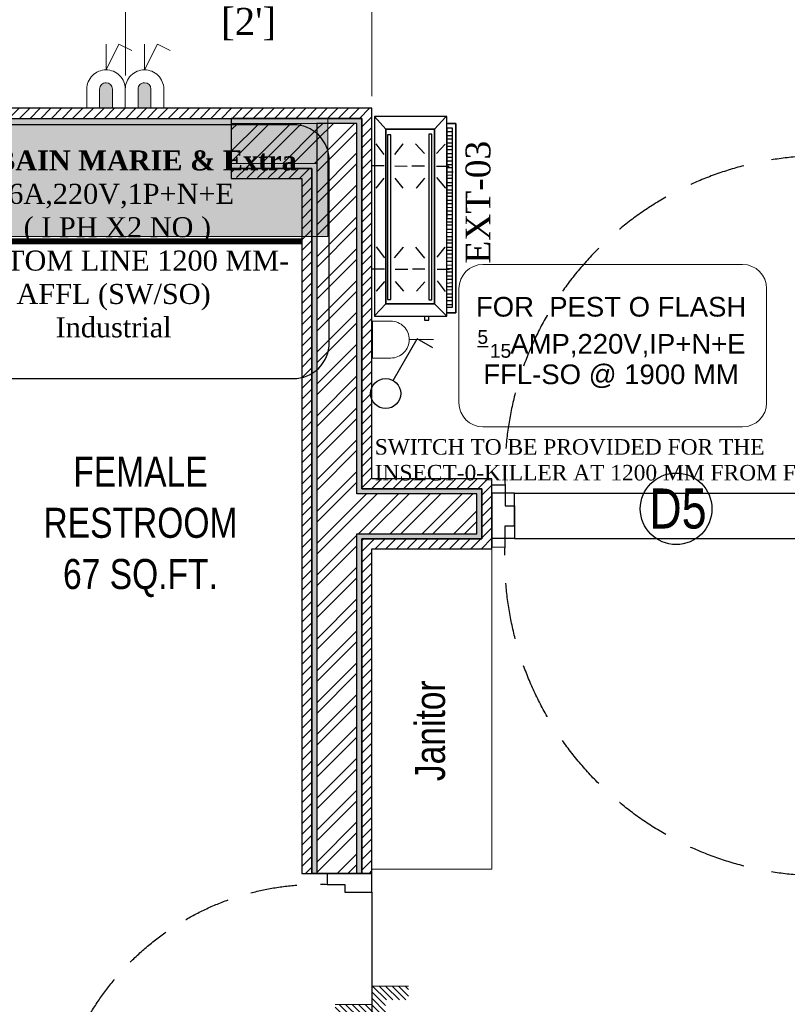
# Model space of a CAD drawing. Extents: x 3940905 to 4145695, y 925352 to 1109797.
# Tile 882 of 1056: x 4069910 to 4071826, y 1046026 to 1048485. Entities that reach past the tile are written whole.
import ezdxf

# ---------------------------------------------------------------- set-up
doc = ezdxf.new("R2010")
doc.units = 0
doc.header["$LTSCALE"] = 750
doc.header["$MEASUREMENT"] = 0
doc.header["$PDMODE"] = 35
doc.header["$PDSIZE"] = 150
doc.linetypes.add('DASHED2', pattern=[0.375, 0.25, -0.125])
doc.layers.get('0').update_dxf_attribs({"linetype": 'CONTINUOUS', "lineweight": 0})
doc.layers.get('Defpoints').update_dxf_attribs({"linetype": 'CONTINUOUS'})
for name, color, linetype, lineweight in [('A-WALL', 7, 'CONTINUOUS', 30), ('CIVIL WALLS', 7, 'CONTINUOUS', 30), ('CKD Dimensions', 7, 'CONTINUOUS', 0), ('CKD-Electrical Point', 7, 'CONTINUOUS', 25), ('CKD-Electrical Text', 7, 'CONTINUOUS', 25), ('COLUMN', 1, 'CONTINUOUS', 9), ('ELE-TEXT', 255, 'CONTINUOUS', 25), ('FURN', 15, 'CONTINUOUS', 5)]:
    doc.layers.add(name, color=color, linetype=linetype, lineweight=lineweight)
for name, color, linetype in [('DOOR', 44, 'CONTINUOUS'), ('ELECTRICAL', 1, 'CONTINUOUS'), ('GLASS', 5, 'CONTINUOUS'), ('PDF_A - TEXT', 7, 'CONTINUOUS'), ('S-Hatch_8', 7, 'CONTINUOUS'), ('switch', 7, 'CONTINUOUS'), ('TEXT', 7, 'CONTINUOUS'), ('TEXT2', 4, 'CONTINUOUS')]:
    doc.layers.add(name, color=color, linetype=linetype)
doc.styles.add('ARA-30', font='arial.ttf', dxfattribs={"width": 0.8, "height": 150})
doc.styles.add('ARIAL', font='arial.ttf')
doc.styles.add('CKD_Dimension Text', font='BOOKOS.TTF')
doc.styles.get("Standard").update_dxf_attribs({"font": 'romans.shx'})
doc.dimstyles.new('CKD-Dimensions', dxfattribs={"dimscale": 1.5, "dimtxt": 45, "dimasz": 50, "dimexe": 0, "dimexo": 20, "dimgap": 20, "dimtad": 0, "dimdec": 0, "dimzin": 4, "dimdsep": 46, "dimtxsty": 'CKD_Dimension Text', "dimblk": 'OBLIQUE', "dimcen": 12, "dimclrd": 150, "dimclre": 150, "dimclrt": 7, "dimazin": 2, "dimtfac": 1, "dimtdec": 0, "dimtofl": 0, "dimtmove": 1, "dimatfit": 2, "dimfxl": 1, "dimtfillclr": 7, "dimtolj": 1, "dimtzin": 0, "dimlwd": -1, "dimlwe": -1, "dimarcsym": 0})
pattern_1 = [(45, (84350.26947922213, 4605.531579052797), (-39.7747564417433, 39.7747564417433), []), (45, (84376.78598347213, 4605.531579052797), (-39.7747564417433, 39.7747564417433), [])]

# ---------------------------------------------------------------- blocks, each defined once
blk = doc.blocks.new('EDFDSCX')
blk.add_line((498130.3504498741, -854141.3801531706, -1.195304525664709e-08), (498655.5372229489, -854140.8563936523, -1.195304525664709e-08))
at = {"layer": 'DOOR', "elevation": -1.195304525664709e-08}
for points in [[(498666.0847833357, -853504.0026184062), (498666.6308213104, -854051.5285574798), (498635.9364051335, -854051.5591684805), (498635.3903671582, -853504.0332294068)], [(498092.8548822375, -854052.074595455), (498114.6604399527, -854052.079027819), (498114.6693046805, -854087.2179123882), (498130.3637469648, -854087.213480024), (498130.3504498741, -854141.3801531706), (498092.8504498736, -854141.3801531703)], [(498692.8545904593, -854051.4762263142), (498671.0490849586, -854051.5241512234), (498671.1103069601, -854086.6629835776), (498655.4158870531, -854086.6898547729), (498655.5372229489, -854140.8563936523), (498693.0371483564, -854140.7815975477)]]:
    blk.add_lwpolyline(points, close=True, dxfattribs=at)
at = {"layer": 'DOOR', "color": 8, "linetype": 'DASHED2', "ltscale": 0.5}
blk.add_arc((498643.5917439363, -854033.2365009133, -1.195304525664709e-08), 529.2668184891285, 89.22640451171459, 182.040228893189, dxfattribs=at)
blk = doc.blocks.new('Step Symbol - Imperial')
h = blk.add_hatch()
h.set_pattern_fill('_USER', color=0, scale=0.03125, angle=45, style=0, pattern_type=0)
h.set_pattern_definition([(45, (0, 0.125), (-0.02209708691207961, 0.02209708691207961), [])])
h.paths.add_polyline_path([(0.25, 0), (0.25, -0.09375), (-0.09375, -0.09375), (-0.09375, 0.03125), (-0.25, 0.03125), (-0.25, 0.125), (0, 0.125), (0, 0)])
at = {"color": 0}
blk.add_lwpolyline([(0.25, 0), (0, 0), (0, 0.125), (-0.25, 0.125)], dxfattribs=at)
blk.add_attdef('Step', (0.0625, 0.0625), '', height=0.09375, dxfattribs=at)
blk = doc.blocks.new('COLUMN')
at = {"layer": 'COLUMN'}
h = blk.add_hatch(color=1, dxfattribs=at)
h.dxf.hatch_style = 1
h.paths.add_polyline_path([(2683498.95855519, 965771.0625738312), (2684447.95855519, 965771.0625738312), (2684447.95855519, 965331.0625738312), (2683498.95855519, 965331.0625738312)])
h.paths.add_polyline_path([(2684237.95855519, 970191.0625738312), (2683498.95855519, 970191.0625738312), (2683498.95855519, 969191.0625738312), (2684237.95855519, 969191.0625738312)])
h.paths.add_polyline_path([(2687442.95855519, 969266.0625738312), (2687037.95855519, 969266.0625738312), (2687037.95855519, 970031.0625738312), (2687442.95855519, 970031.0625738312)])
h.paths.add_polyline_path([(2687107.95855519, 972041.44686994), (2687643.95855519, 972041.44686994), (2687643.95855519, 971756.0625738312), (2687107.95855519, 971756.0625738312)])
h.paths.add_polyline_path([(2683498.95855519, 973491.0625738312), (2684407.95855519, 973491.0625738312), (2684407.95855519, 973041.0625738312), (2683498.95855519, 973041.0625738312)])
h.paths.add_polyline_path([(2683648.95855519, 975761.0625738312), (2683977.95855519, 975761.0625738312), (2683977.95855519, 975211.0625738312), (2683648.95855519, 975211.0625738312)])
h.paths.add_polyline_path([(2686977.95855519, 975811.0625738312), (2687727.95855519, 975811.0625738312), (2687727.95855519, 975476.0625738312), (2686977.95855519, 975476.0625738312)])
h.paths.add_polyline_path([(2689868.95855519, 975851.0625738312), (2689027.95855519, 975851.0625738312), (2689027.95855519, 975556.0625738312), (2689868.95855519, 975556.0625738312)])
h.paths.add_polyline_path([(2686977.95855519, 973346.0625738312), (2687643.95855519, 973346.0625738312), (2687643.95855519, 973116.0625738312), (2686977.95855519, 973116.0625738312)])
h.paths.add_polyline_path([(2683823.95855519, 977646.0625738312), (2684028.95855519, 977646.0625738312), (2684028.95855519, 977211.0625738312), (2683823.95855519, 977211.0625738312)])
h.paths.add_polyline_path([(2683823.95855519, 979911.0625738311), (2684103.95855519, 979911.0625738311), (2684103.95855519, 980241.0625738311), (2683823.95855519, 980241.0625738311)])
h.paths.add_polyline_path([(2687803.95855519, 979891.0625738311), (2688003.95855519, 979891.0625738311), (2688003.95855519, 980241.0625738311), (2687803.95855519, 980241.0625738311)])
h.paths.add_polyline_path([(2691583.95855519, 979836.0625738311), (2692013.95855519, 979836.0625738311), (2692013.95855519, 980241.0625738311), (2691583.95855519, 980241.0625738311)])
h.paths.add_polyline_path([(2691695.95855519, 977346.0625738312), (2692013.95855519, 977346.0625738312), (2692013.95855519, 976786.0625738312), (2691695.95855519, 976786.0625738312)])
h.paths.add_polyline_path([(2687442.95855519, 965841.0625738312), (2686812.95855519, 965841.0625738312), (2686812.95855519, 965401.0625738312), (2687442.95855519, 965401.0625738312)])
h.paths.add_polyline_path([(2687467.95855519, 963421.0625738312), (2686702.95855519, 963421.0625738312), (2686702.95855519, 962976.0625738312), (2687467.95855519, 962976.0625738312)])
h.paths.add_polyline_path([(2684167.95855519, 963191.0625738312), (2683398.958555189, 963191.0625738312), (2683398.958555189, 962446.0625738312), (2684167.95855519, 962446.0625738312)])
h.paths.add_polyline_path([(2684447.95855519, 958916.0625738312), (2683398.95855519, 958916.0625738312), (2683398.95855519, 959356.0625738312), (2684447.95855519, 959356.0625738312)])
h.paths.add_polyline_path([(2684447.95855519, 957356.0625738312), (2683413.95855519, 957356.0625738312), (2683413.95855519, 956916.0625738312), (2684447.95855519, 956916.0625738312)])
h.paths.add_polyline_path([(2687457.95855519, 957436.0625738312), (2686707.95855519, 957436.0625738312), (2686707.95855519, 956996.0625738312), (2687457.95855519, 956996.0625738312)])
h.paths.add_polyline_path([(2687452.95855519, 959516.0625738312), (2686692.95855519, 959516.0625738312), (2686692.95855519, 959086.0625738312), (2687452.95855519, 959086.0625738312)])
h.paths.add_polyline_path([(2683413.95855519, 953326.0625738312), (2684312.95855519, 953326.0625738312), (2684312.95855519, 953776.0625738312), (2683413.95855519, 953776.0625738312)])
h.paths.add_polyline_path([(2683293.95855519, 952396.0625738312), (2683767.95855519, 952396.0625738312), (2683767.95855519, 951976.0625738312), (2683293.95855519, 951976.0625738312)])
h.paths.add_polyline_path([(2682463.958555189, 977841.0625738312), (2681833.95855519, 977841.0625738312), (2681833.95855519, 977051.0625738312), (2682463.958555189, 977051.0625738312)])
at = {"color": 2}
blk.add_lwpolyline([(2689868.95855519, 975851.0625738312), (2689027.95855519, 975851.0625738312), (2689027.95855519, 975556.0625738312), (2689868.95855519, 975556.0625738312)], close=True, dxfattribs=at)
at = {"layer": 'COLUMN', "color": 1}
blk.add_lwpolyline([(2689868.95855519, 975851.0625738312), (2689027.95855519, 975851.0625738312), (2689027.95855519, 975556.0625738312), (2689868.95855519, 975556.0625738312)], close=True, dxfattribs=at)
blk = doc.blocks.new('switch 1')
at = {"color": 0}
for points in [[(15.62499999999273, 58.31329386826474), (65.625, 144.9158342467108)], [(98.10095264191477, 126.1658342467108), (65.625, 144.9158342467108)]]:
    blk.add_lwpolyline(points, dxfattribs=at)
blk.add_circle((5.740342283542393e-15, 31.25), 31.25, dxfattribs=at)
blk = doc.blocks.new('A$C16B70BD9')
at = {"layer": 'ELECTRICAL', "color": 5, "lineweight": 0}
blk.add_line((-92.33626903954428, -2.91038e-11), (-154.2526480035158, -2.91038e-11), dxfattribs=at)
blk.add_lwpolyline([(0, 46.43728422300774), (0, -46.43728422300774), (-46.43728422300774, -46.43728422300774, -0.4142135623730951), (-92.87456844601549, -2.91038e-11), (-92.87456844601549, -2.91038e-11, -0.4142135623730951), (-46.43728422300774, 46.43728422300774), (0, 46.43728422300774)], format="xyb", dxfattribs=at)
blk = doc.blocks.new('G$CDDD3E1F5')
at = {"layer": 'CKD Dimensions', "ltscale": 0.2}
for p, q in [((50, 337.8294668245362, -0.2138071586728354), (589.9533802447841, 337.8294668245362, -0.2138071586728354)), ((0, 50, -0.2138071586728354), (0, 287.8294668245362, -0.2138071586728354)), ((639.9533802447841, 287.8294668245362, -0.2138071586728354), (639.9533802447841, 50, -0.2138071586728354)), ((589.9533802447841, 0, -0.2138071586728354), (50, 0, -0.2138071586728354))]:
    blk.add_line(p, q, dxfattribs=at)
for centre, start, end in [((50, 287.8294668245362, -0.2138071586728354), 90, 180), ((589.9533802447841, 287.8294668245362, -0.2138071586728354), 0, 90), ((50, 50, -0.2138071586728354), 180, 270), ((589.9533802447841, 50, -0.2138071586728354), 270, 0)]:
    blk.add_arc(centre, 50, start, end, dxfattribs=at)
at = {"layer": 'ELE-TEXT', "color": 4, "linetype": 'Continuous', "style": 'ARIAL'}
for s, p in [('FOR', (35.45539382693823, 229.4461574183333)), (' 1900 MM', (327.9270161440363, 88.87477154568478))]:
    blk.add_text(s, height=40.91996599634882, dxfattribs=at).set_placement(p)
at = {"layer": 'ELE-TEXT', "color": 1, "linetype": 'Continuous', "style": 'ARIAL'}
blk.add_text('PEST O FLASH', height=40.91996599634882, dxfattribs=at).set_placement((187.886454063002, 229.4461574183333))
at = {"layer": 'ELE-TEXT', "color": 5, "linetype": 'Continuous', "style": 'ARIAL'}
for s, height, p in [('%%U5', 28.64397619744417, (38.42462555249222, 172.8076396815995, 4454.097393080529)), ('AMP,220V,IP+N+E', 40.92078439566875, (106.8497310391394, 152.3472474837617)), ('15', 28.64397619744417, (64.26803108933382, 143.8119639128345)), ('FFL-SO @', 40.92078439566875, (50.74871529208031, 88.87436234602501))]:
    blk.add_text(s, height=height, dxfattribs=at).set_placement(p)
blk = doc.blocks.new('WQEREYTI')
at = {"layer": 'CKD-Electrical Point', "lineweight": 0}
blk.add_hatch(color=4, dxfattribs=at).paths.add_polyline_path([(5560326.963933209, 630080.8694466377), (5560326.963933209, 630079.6311190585), (5560328.82142458, 630079.6311190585, 0.4142135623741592), (5560329.440588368, 630080.2502828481, 0.4142135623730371), (5560328.82142458, 630080.8694466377)])
at = {"layer": 'CKD-Electrical Point', "color": 4, "lineweight": 0}
for p, q in [((5560330.678915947, 630080.2502828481), (5560333.155571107, 630080.2502828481)), ((5560330.678915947, 630080.2502828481), (5560333.155571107, 630079.0119552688)), ((5560333.155571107, 630079.0119552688), (5560332.536407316, 630077.7736276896))]:
    blk.add_line(p, q, dxfattribs=at)
blk.add_lwpolyline([(5560326.963933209, 630078.3927914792), (5560326.963933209, 630082.107774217), (5560328.82142458, 630082.107774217, -0.4142135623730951), (5560330.678915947, 630080.2502828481), (5560330.678915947, 630080.2502828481, -0.4142135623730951), (5560328.82142458, 630078.3927914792), (5560326.963933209, 630078.3927914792)], format="xyb", dxfattribs=at)
blk.add_lwpolyline([(5560326.963933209, 630079.6311190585), (5560326.963933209, 630080.8694466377), (5560328.82142458, 630080.8694466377, -0.4142135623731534), (5560329.440588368, 630080.2502828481, -0.4142135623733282), (5560328.82142458, 630079.6311190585)], format="xyb", close=True, dxfattribs=at)
blk = doc.blocks.new('G$CD5B1A49A')
at = {"color": 3}
for points in [[(489.9734645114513, 186.7961414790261), (489.9734645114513, 209.9954311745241), (16.9578286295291, 209.9954311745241), (16.9578286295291, 186.7961414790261)], [(16.9578286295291, 186.7961414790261), (16.9578286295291, 209.9954311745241), (489.9734645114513, 209.9954311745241), (489.9734645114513, 186.7961414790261)], [(36.95721629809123, 186.6269419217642), (37.07903997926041, 201.0265010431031), (37.07903997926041, 201.0265010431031)], [(47.37720183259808, 188.938884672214), (47.47872156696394, 200.9385172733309), (47.47872156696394, 200.9385172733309)], [(55.37695689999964, 188.8712048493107), (55.47847663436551, 200.8708374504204), (55.47847663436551, 200.8708374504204)], [(65.77663848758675, 188.7832210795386), (65.87815822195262, 200.7828536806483), (65.87815822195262, 200.7828536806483)], [(73.77639355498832, 188.7155412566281), (73.87791328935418, 200.7151738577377), (73.87791328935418, 200.7151738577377)], [(81.77614862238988, 188.6478614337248), (81.87766835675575, 200.6474940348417), (81.87766835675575, 200.6474940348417)], [(92.17583021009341, 188.5598776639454), (92.27734994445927, 200.5595102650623), (92.27734994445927, 200.5595102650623)], [(100.9755607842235, 188.4854298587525), (101.0770805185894, 200.4850624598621), (101.0770805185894, 200.4850624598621)], [(110.5752668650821, 188.4042140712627), (110.676786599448, 200.4038466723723), (110.676786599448, 200.4038466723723)], [(119.3749974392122, 188.3297662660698), (119.476517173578, 200.3293988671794), (119.476517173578, 200.3293988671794)], [(127.3747525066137, 188.2620864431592), (127.4762722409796, 200.2617190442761), (127.4762722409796, 200.2617190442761)], [(137.7744340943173, 188.1741026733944), (137.8962577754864, 202.5736617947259), (137.8962577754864, 202.5736617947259)], [(145.7741891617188, 188.1064228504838), (145.896012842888, 202.5059819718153), (145.896012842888, 202.5059819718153)], [(153.7739442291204, 188.0387430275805), (153.895767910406, 202.4383021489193), (153.895767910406, 202.4383021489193)], [(164.1736258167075, 187.9507592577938), (164.2954494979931, 202.3503183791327), (164.2954494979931, 202.3503183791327)], [(172.1733808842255, 187.8830794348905), (172.2952045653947, 202.2826385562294), (172.2952045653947, 202.2826385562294)], [(182.5730624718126, 187.7950956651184), (182.6948861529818, 202.19465478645), (182.6948861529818, 202.19465478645)], [(190.5728175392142, 187.7274158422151), (190.6946412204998, 202.1269749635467), (190.6946412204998, 202.1269749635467)], [(198.5725726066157, 187.6597360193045), (198.6943962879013, 202.0592951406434), (198.6943962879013, 202.0592951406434)], [(208.9722541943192, 187.5717522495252), (209.0940778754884, 201.9713113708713), (209.0940778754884, 201.9713113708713)], [(216.9720092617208, 187.5040724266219), (217.09383294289, 201.9036315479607), (217.09383294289, 201.9036315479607)], [(227.3716908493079, 187.4160886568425), (225.8935635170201, 201.8291837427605), (225.8935635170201, 201.8291837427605)], [(235.3714459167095, 187.3484088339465), (235.4932695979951, 201.747967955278), (235.4932695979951, 201.747967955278)], [(244.1711764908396, 187.2739610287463), (244.2930001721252, 201.6735201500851), (244.2930001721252, 201.6735201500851)], [(254.5708580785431, 187.1859772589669), (254.6926817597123, 201.5855363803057), (254.6926817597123, 201.5855363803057)], [(262.5706131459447, 187.1182974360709), (262.6924368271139, 201.5178565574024), (262.6924368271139, 201.5178565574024)], [(270.5703682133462, 187.0506176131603), (270.6921918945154, 201.4501767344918), (270.6921918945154, 201.4501767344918)], [(280.9700498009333, 186.9626338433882), (281.0918734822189, 201.3621929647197), (281.0918734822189, 201.3621929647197)], [(288.9698048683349, 186.8949540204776), (289.0916285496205, 201.2945131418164), (289.0916285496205, 201.2945131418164)], [(299.3694864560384, 186.8069702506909), (299.4913101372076, 201.206529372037), (299.4913101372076, 201.206529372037)], [(307.36924152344, 186.7392904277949), (307.4910652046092, 201.1388495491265), (307.4910652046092, 201.1388495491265)], [(315.3689965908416, 186.6716106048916), (315.4908202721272, 201.0711697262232), (315.4908202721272, 201.0711697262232)], [(325.7686781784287, 186.5836268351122), (325.8905018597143, 200.9831859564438), (325.8905018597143, 200.9831859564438)], [(333.7684332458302, 186.5159470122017), (333.8902569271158, 200.9155061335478), (333.8902569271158, 200.9155061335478)], [(342.5681638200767, 186.441499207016), (342.6899875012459, 200.8410583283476), (342.6899875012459, 200.8410583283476)], [(352.1814058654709, 187.9602344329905), (352.2896935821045, 200.7598425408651), (352.2896935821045, 200.7598425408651)], [(360.981136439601, 187.8857866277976), (361.089424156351, 200.6853947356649), (361.089424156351, 200.6853947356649)], [(370.580842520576, 187.8045708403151), (370.6891302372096, 200.6041789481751), (370.6891302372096, 200.6041789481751)], [(379.3805730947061, 187.730123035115), (379.4888608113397, 200.5297311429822), (379.4888608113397, 200.5297311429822)], [(387.3803281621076, 187.6624432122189), (387.4886158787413, 200.4620513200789), (387.4886158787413, 200.4620513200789)], [(397.7800097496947, 187.5744594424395), (397.8882974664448, 200.3740675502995), (397.8882974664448, 200.3740675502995)], [(405.7797648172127, 187.5067796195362), (405.8880525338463, 200.3063877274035), (405.8880525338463, 200.3063877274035)], [(416.1794464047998, 187.4187958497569), (413.8878076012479, 200.2387079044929), (413.8878076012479, 200.2387079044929)], [(424.1792014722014, 187.3511160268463), (424.287489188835, 200.1507241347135), (424.287489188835, 200.1507241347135)], [(432.178956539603, 187.283436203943), (432.2872442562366, 200.083044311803), (432.2872442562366, 200.083044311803)], [(442.5786381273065, 187.1954524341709), (442.7004618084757, 201.5950115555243), (442.7004618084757, 201.5950115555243)], [(450.578393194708, 187.1277726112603), (450.7002168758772, 201.5273317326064), (450.7002168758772, 201.5273317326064)], [(459.3781237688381, 187.0533248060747), (459.4999474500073, 201.4528839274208), (459.4999474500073, 201.4528839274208)], [(468.9778298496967, 186.9721090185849), (469.0996535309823, 201.371668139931), (469.0996535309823, 201.371668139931)], [(31.29003215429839, 156.493890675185), (0.5710610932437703, 184.3961414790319), (0.5710610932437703, 184.3961414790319)], [(92.49903536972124, 161.7003215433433), (68.56591639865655, 182.5774919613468), (68.56591639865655, 182.5774919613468)], [(123.6990353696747, 161.5999999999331), (123.7993569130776, 192.7999999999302), (123.7993569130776, 192.7999999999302)], [(152.4990353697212, 161.5073954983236), (178.9710610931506, 183.8225080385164), (178.9710610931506, 183.8225080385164)], [(350.9067524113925, 163.2694533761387), (326.1710610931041, 183.3491961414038), (326.1710610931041, 183.3491961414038)], [(381.3067524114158, 163.1717041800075), (381.4045016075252, 193.5717041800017), (381.4045016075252, 193.5717041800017)], [(410.106752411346, 163.0790996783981), (436.5710610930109, 182.9942122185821), (436.5710610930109, 182.9942122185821)], [(467.6861736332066, 156.493890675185), (498.1839228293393, 186.7961414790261), (498.1839228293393, 186.7961414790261)], [(92.40128617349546, 131.3003215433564), (68.32926045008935, 108.9774919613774), (68.32926045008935, 108.9774919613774)], [(123.6012861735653, 131.1999999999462), (123.5009646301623, 99.9999999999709), (123.5009646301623, 99.9999999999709)], [(154.0012861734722, 131.1022508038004), (178.7344051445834, 110.2225080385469), (178.7344051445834, 110.2225080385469)], [(353.2064308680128, 132.0617363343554), (325.9344051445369, 109.7491961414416), (325.9344051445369, 109.7491961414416)], [(381.2064308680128, 131.9717041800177), (381.1086816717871, 101.5717041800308), (381.1086816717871, 101.5717041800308)], [(412.4064308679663, 131.8713826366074), (436.3421221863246, 111.7942122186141), (436.3421221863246, 111.7942122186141)], [(498.006430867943, 131.5961414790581), (508.4064308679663, 131.5627009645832), (508.4398713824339, 141.9627009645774), (498.0398713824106, 141.9961414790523)], [(94.56463022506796, 57.69260450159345), (68.22893890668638, 77.77749196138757), (68.22893890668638, 77.77749196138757)], [(123.3646302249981, 57.59999999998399), (123.4623794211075, 87.9999999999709), (123.4623794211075, 87.9999999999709)], [(153.7646302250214, 57.50225080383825), (178.6289389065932, 77.42250803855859), (178.6289389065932, 77.42250803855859)], [(352.9646302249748, 56.86173633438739), (325.8366559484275, 79.34919614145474), (325.8366559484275, 79.34919614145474)], [(380.9697749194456, 58.37170418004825), (381.0700964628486, 89.57170418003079), (381.0700964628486, 89.57170418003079)], [(412.1697749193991, 58.27138263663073), (436.2366559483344, 78.99421221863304), (436.2366559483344, 78.99421221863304)], [(31.29003215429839, 34.69581993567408), (0, 6.796141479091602), (0, 6.796141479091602)], [(94.4771704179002, 30.49260450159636), (68.01286173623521, 10.57749196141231), (68.01286173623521, 10.57749196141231)], [(123.2771704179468, 30.3999999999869), (123.179421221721, 0), (123.179421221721, 0)], [(153.6771704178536, 30.30225080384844), (178.4128617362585, 10.22250803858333), (178.4128617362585, 10.22250803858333)], [(352.8848874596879, 32.06173633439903), (325.6180064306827, 11.34919614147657), (325.6180064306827, 11.34919614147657)], [(380.8848874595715, 31.97170418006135), (380.7845659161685, 0.7717041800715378), (380.7845659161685, 0.7717041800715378)], [(412.0848874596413, 31.87138263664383), (436.018006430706, 10.99421221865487), (436.018006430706, 10.99421221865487)], [(467.6861736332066, 34.69581993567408), (497.6051446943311, 6.796141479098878), (497.6051446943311, 6.796141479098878)]]:
    blk.add_lwpolyline(points, dxfattribs=at)
for points in [[(475.4994575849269, 201.3175242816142), (28.95746123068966, 201.3175242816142), (28.95832011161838, 186.7961414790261), (475.4994575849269, 186.6946217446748)], [(498.1839228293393, 186.7961414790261), (0, 186.7961414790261), (0, 6.796141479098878), (498.1839228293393, 6.796141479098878)], [(467.6861736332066, 156.493890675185), (467.6861736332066, 34.69581993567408), (31.29003215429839, 34.69581993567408), (31.29003215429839, 156.493890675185)], [(31.29003215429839, 34.69581993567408), (467.6861736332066, 34.69581993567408), (467.6861736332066, 156.493890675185), (31.29003215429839, 156.493890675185)], [(457.2655948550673, 150.1273311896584), (43.66045016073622, 150.1273311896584), (43.63472668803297, 141.8572347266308), (457.2655948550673, 141.8572347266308)], [(43.63472668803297, 141.8572347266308), (457.2655948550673, 141.8572347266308), (457.2655948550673, 150.1273311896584), (43.63472668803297, 150.1273311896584)], [(456.936334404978, 47.72733118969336), (45.70546623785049, 47.72733118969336), (45.70546623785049, 39.44951768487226), (456.936334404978, 39.44951768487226)], [(45.70546623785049, 39.44951768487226), (456.936334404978, 39.44951768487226), (456.936334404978, 47.72733118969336), (45.70546623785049, 47.72733118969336)]]:
    blk.add_lwpolyline(points, close=True, dxfattribs=at)
blk = doc.blocks.new('_Oblique')
at = {"color": 0, "linetype": 'ByBlock', "lineweight": -2, "transparency": 16777216}
blk.add_line((-0.5, -0.5), (0.5, 0.5), dxfattribs=at)
blk = doc.blocks.new('*D844')
at = {"layer": 'CKD Dimensions', "color": 150}
for p, q in [((4070173.717568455, 1048345.624519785), (4070173.717568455, 1048550.303060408)), ((4070173.717568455, 1048550.303060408), (4070365.082584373, 1048550.303060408)), ((4070788.94760029, 1048550.303060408), (4070597.582584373, 1048550.303060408)), ((4070788.94760029, 1048293.554107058), (4070788.94760029, 1048550.303060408))]:
    blk.add_line(p, q, dxfattribs=at)
at = {"layer": 'Defpoints', "color": 0}
for p in [(4070173.717568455, 1048550.303060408), (4070173.717568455, 1048315.624519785), (4070788.94760029, 1048263.554107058)]:
    blk.add_point(p, dxfattribs=at)
at = {"layer": 'CKD Dimensions', "color": 150, "linetype": 'ByBlock', "xscale": 75, "yscale": 75, "zscale": 75, "rotation": 180}
blk.add_blockref('_Oblique', (4070173.717568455, 1048550.303060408), dxfattribs=at)
at = {"layer": 'CKD Dimensions', "color": 150, "linetype": 'ByBlock', "xscale": 75, "yscale": 75, "zscale": 75}
blk.add_blockref('_Oblique', (4070788.94760029, 1048550.303060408), dxfattribs=at)
at = {"layer": 'CKD Dimensions', "color": 7, "lineweight": 0, "char_height": 67.5, "attachment_point": 5, "style": 'CKD_Dimension Text'}
for s, insert in [('\\A1;615', (4070481.332584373, 1048615.81918944)), ("\\A1;[2']", (4070481.332584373, 1048473.609512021))]:
    blk.add_mtext(s, dxfattribs=dict(at, insert=insert))

msp = doc.modelspace()

# ---------------------------------------------------------------- hatches: boundary and pattern name
at = {"layer": 'CIVIL WALLS', "true_color": 0x136734}
h = msp.add_hatch(dxfattribs=at)
h.set_pattern_fill('AR-CONC', color=116, scale=3)
h.set_pattern_definition([(49.99999999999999, (84350.26947922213, 4605.531579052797), (21.5178054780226, -1.882564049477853), [2.25, -24.75]), (355, (84350.26947922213, 4605.531579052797), (-4.16254000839, 22.56576401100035), [1.8, -19.8]), (100.45144446, (84352.06262965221, 4605.374698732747), (17.35526540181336, 20.68319972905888), [1.912205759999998, -21.03426335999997]), (46.18420000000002, (84350.26947922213, 4611.531579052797), (32.01723992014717, -4.965578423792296), [3.375, -37.125]), (96.63563549, (84352.93758157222, 4611.117779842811), (28.03985837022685, 29.22355802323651), [2.86831026, -31.55141279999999]), (351.1841639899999, (84350.26947922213, 4611.531579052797), (28.03985835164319, 29.2235580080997), [2.7, -29.70000003]), (21, (84353.26947922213, 4610.031579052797), (17.90721156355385, -12.07856671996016), [2.25, -24.75]), (326.0000000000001, (84353.26947922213, 4610.031579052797), (7.299459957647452, 21.75450135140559), [1.799999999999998, -19.79999999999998]), (71.45144474, (84354.76174684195, 4609.025031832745), (25.20667130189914, 9.675934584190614), [1.912205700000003, -21.03426336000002]), (37.50000000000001, (84350.26947922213, 4605.531579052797), (0.3647956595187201, 9.986815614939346), [0, -19.56, 0, -20.1, 0, -19.875]), (7.499999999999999, (84350.26947922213, 4605.531579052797), (7.892086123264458, 11.83235135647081), [0, -11.45999999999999, 0, -19.10999999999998, 0, -7.574999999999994]), (327.5, (84343.57947922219, 4605.531579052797), (16.01467308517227, -0.6766461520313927), [0, -7.5, 0, -23.4, 0, -31.05]), (317.5, (84340.57947922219, 4605.531579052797), (17.49558508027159, 3.003149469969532), [0, -9.75, 0, -15.54, 0, -22.05])])
h.paths.add_polyline_path([(4070651.450514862, 1047943.301987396), (4070651.468513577, 1046353.130470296), (4070751.468513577, 1046353.130470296), (4070751.458913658, 1047201.275337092), (4071051.028471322, 1047201.275337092), (4071051.028471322, 1047301.275337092), (4070751.458076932, 1047301.275337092), (4070751.44760029, 1048226.054107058), (4070651.448914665, 1048226.054107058), (4070651.448914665, 1047943.301987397)], flags=16)
h.paths.add_polyline_path([(4070437.759134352, 1048126.054107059), (4070437.759134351, 1048113.554107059), (4070638.939605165, 1048113.554107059), (4070638.984056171, 1046353.130470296), (4070763.999598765, 1046353.130470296), (4070763.976239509, 1047188.774658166), (4071063.528471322, 1047188.775337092), (4071063.528471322, 1047313.775676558), (4070763.973474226, 1047313.774997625), (4070763.947600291, 1048238.301987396), (4070437.759134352, 1048238.293532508), (4070437.759134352, 1048226.054107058), (4070651.448914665, 1048226.054107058), (4070651.448914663, 1048126.054107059)])
at = {"layer": 'S-Hatch_8'}
h = msp.add_hatch(dxfattribs=at)
h.set_pattern_fill('ANSI31', color=6, scale=150)
h.set_pattern_definition([(45, (84350.26947922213, 4605.531579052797), (-13.25825214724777, 13.25825214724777), [])])
h.paths.add_polyline_path([(4070437.759134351, 1048113.554107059), (4070437.759134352, 1048090.801987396), (4070613.947600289, 1048088.554107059), (4070613.968513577, 1046353.074157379), (4070788.968513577, 1046353.074157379), (4070788.959639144, 1047163.775337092), (4071088.528471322, 1047163.775337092), (4071088.528471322, 1047338.775337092), (4070788.95800893, 1047338.775337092), (4070788.94760029, 1048263.554107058), (4067787.759134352, 1048263.554107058), (4067787.759134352, 1048238.224843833), (4070763.947600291, 1048238.301987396), (4070763.973474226, 1047313.774997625), (4071063.528471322, 1047313.774997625), (4071063.528471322, 1047188.775337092), (4070763.976239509, 1047188.774658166), (4070763.976239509, 1046353.130470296), (4070638.984056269, 1046353.126976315), (4070638.939605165, 1048113.554107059)])
at = {"layer": 'S-Hatch_8', "true_color": 0x636466}
h = msp.add_hatch(dxfattribs=at)
h.set_pattern_fill('ANSI32', color=251, scale=150)
h.set_pattern_definition(pattern_1)
h.paths.add_polyline_path([(4070437.759134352, 1048126.054107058), (4070651.448914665, 1048126.054107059), (4070651.448914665, 1048226.054107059), (4070437.759134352, 1048226.054107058)])
h = msp.add_hatch(dxfattribs=at)
h.set_pattern_fill('ANSI32', color=251, scale=150)
h.set_pattern_definition(pattern_1)
h.paths.add_polyline_path([(4070651.450514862, 1047943.301987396), (4070651.468513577, 1046353.130470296), (4070751.468513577, 1046353.130470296), (4070751.458913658, 1047201.275337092), (4071051.028471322, 1047201.275337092), (4071051.028471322, 1047301.275337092), (4070751.458076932, 1047301.275337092), (4070751.44760029, 1048226.054107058), (4070651.448914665, 1048226.054107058), (4070651.448914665, 1047943.301987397)])

# ---------------------------------------------------------------- linework, layer by layer
msp.add_lwpolyline([(4070437.759134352, 1048126.054107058), (4070651.448914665, 1048126.054107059), (4070651.448914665, 1048226.054107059), (4070437.759134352, 1048226.054107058)], close=True)
at = {"layer": 'CIVIL WALLS', "color": 6}
msp.add_lwpolyline([(4070613.947600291, 1047943.301987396), (4070613.968513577, 1046353.074157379), (4070788.968513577, 1046353.074157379), (4070788.959639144, 1047163.775337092), (4071088.528471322, 1047163.775337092), (4071088.528471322, 1047338.775337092), (4070788.95800893, 1047338.775337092), (4070788.94760029, 1048263.554107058), (4067787.759134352, 1048263.554107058), (4067787.759134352, 1048238.224843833), (4070763.947600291, 1048238.301987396), (4070763.973474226, 1047313.774997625), (4071063.528471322, 1047313.774997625), (4071063.528471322, 1047188.775337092), (4070763.976239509, 1047188.774658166), (4070763.976239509, 1046353.130470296), (4070638.984056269, 1046353.126976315), (4070638.939605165, 1048113.554107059), (4070437.759134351, 1048113.554107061), (4070437.759134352, 1048088.554107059), (4070613.947600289, 1048088.554107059)], close=True, dxfattribs=at)
at = {"layer": 'CIVIL WALLS', "color": 116, "true_color": 0x136734}
msp.add_lwpolyline([(4070638.939605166, 1047943.301987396), (4070638.984056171, 1046353.130470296), (4070763.999598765, 1046353.130470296), (4070763.976239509, 1047188.774658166), (4071063.528471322, 1047188.775337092), (4071063.528471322, 1047313.775676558), (4070763.973474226, 1047313.774997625), (4070763.947600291, 1048238.301987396), (4070437.759134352, 1048238.301987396), (4070437.759134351, 1048113.554107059), (4070638.939605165, 1048113.554107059)], close=True, dxfattribs=at)
at = {"layer": 'CIVIL WALLS'}
msp.add_lwpolyline([(4070651.450514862, 1047943.301987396), (4070651.468513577, 1046353.130470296), (4070751.468513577, 1046353.130470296), (4070751.458913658, 1047201.275337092), (4071051.028471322, 1047201.275337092), (4071051.028471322, 1047301.275337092), (4070751.458076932, 1047301.275337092), (4070751.44760029, 1048226.054107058), (4070651.448914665, 1048226.054107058), (4070651.448914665, 1047943.301987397), (4070651.450514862, 1047943.301987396)], close=True, dxfattribs=at)
at = {"layer": 'CKD-Electrical Text', "color": 7, "linetype": 'Continuous', "elevation": -22563.74790770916}
msp.add_lwpolyline([(4069682.050504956, 1048132.730192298), (4069682.050504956, 1047678.487021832, 0.414213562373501), (4069771.966388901, 1047588.571137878), (4070592.795339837, 1047588.571137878, 0.4142135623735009), (4070682.711223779, 1047678.487021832), (4070682.711223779, 1048132.730192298, 0.4142135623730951), (4070592.795339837, 1048222.64607624), (4069771.966388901, 1048222.64607624, 0.4142135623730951)], format="xyb", close=True, dxfattribs=at)
at = {"layer": 'DOOR'}
msp.add_circle((4071548.26882586, 1047263.514904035), 89.27683969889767, dxfattribs=at)
at = {"layer": 'FURN'}
msp.add_lwpolyline([(4071088.528471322, 1046364.022836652), (4071088.528471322, 1047163.775337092), (4070788.947578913, 1047163.775337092), (4070788.947578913, 1046364.022836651)], close=True, dxfattribs=at)
at = {"layer": 'GLASS', "const_width": 15}
msp.add_lwpolyline([(4070613.947600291, 1047931.363101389), (4069763.934786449, 1047931.422720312)], dxfattribs=at)

# ---------------------------------------------------------------- block references
at = {"xscale": -366.1385936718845, "yscale": 366.1385936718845, "zscale": 366.1385936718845, "rotation": 359.999999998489}
msp.add_blockref('Step Symbol - Imperial', (4070789.02996496, 1046025.819963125), dxfattribs=at)
at = {"layer": 'A-WALL', "rotation": 270}
msp.add_blockref('G$CD5B1A49A', (4070788.917827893, 1048242.928467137), dxfattribs=at)
at = {"layer": 'CKD-Electrical Text', "color": 4, "linetype": 'Continuous', "xscale": 1.2, "yscale": 1.2, "zscale": 1.2}
msp.add_blockref('G$CDDD3E1F5', (4071006.210588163, 1047468.154128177, 0.2565685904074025), dxfattribs=at)
at = {"layer": 'COLUMN'}
msp.add_blockref('COLUMN', (1380809.800579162, 72387.23941356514), dxfattribs=at)
at = {"layer": 'DOOR'}
for p, xscale, yscale, zscale, rotation in [((3324886.228364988, 2329732.302576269, 1.793776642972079e-08), 1.500685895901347, 1.500685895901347, 1.500685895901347, 359.9428599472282), ((3324886.228364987, -235240.579089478, 1.793776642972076e-08), -1.500685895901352, 1.500685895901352, 1.500685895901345, 180.0571400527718), ((3002824.123428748, 1667710.740264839, 1.493665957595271e-08), -1.249611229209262, 1.249611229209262, 1.249611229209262, 90.05714005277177)]:
    msp.add_blockref('EDFDSCX', p, dxfattribs=dict(at, xscale=xscale, yscale=yscale, zscale=zscale, rotation=rotation))
at = {"layer": 'ELECTRICAL', "color": 2, "lineweight": 50, "xscale": 25.85241221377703, "yscale": 25.85241221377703, "zscale": 25.85241221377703, "rotation": 89.99999999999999}
for p in [(20359219.88393571, -142699601.1608736), (20359315.92520082, -142699601.1608736)]:
    msp.add_blockref('WQEREYTI', p, dxfattribs=at)
at = {"layer": 'ELECTRICAL', "color": 251, "xscale": -0.9906000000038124, "yscale": 0.9906000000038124, "zscale": 0.9906000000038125, "rotation": 359.9999999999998}
msp.add_blockref('A$C16B70BD9', (4070790.187780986, 1047686.007813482), dxfattribs=at)
at = {"layer": 'switch', "color": 5, "xscale": 1.199999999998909, "yscale": 1.199999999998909, "zscale": 1.199999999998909}
msp.add_blockref('switch 1', (4070823.466089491, 1047513.883662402), dxfattribs=at)

# ---------------------------------------------------------------- texts
at = {"layer": 'CKD-Electrical Text', "color": 4, "linetype": 'Continuous', "insert": (4070144.31876777, 1047924.666037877), "char_height": 50, "width": 1096.961651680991, "attachment_point": 5, "style": 'CKD_Dimension Text'}
msp.add_mtext('{\\C256;  For \\fBookman Old Style|b1|i0|c0|p18;BAIN MARIE & Extra\\P\\A1;\\fBookman Old Style|b0|i0|c0|p18;16A,220V,1P+N+E \\P ( I PH X2 NO )\\P BOTTOM LINE 1200 MM- \\PAFFL (SW/SO)\\PIndustrial}', dxfattribs=at)
at = {"layer": 'DOOR', "insert": (4071481.477086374, 1047314.22543084, -2.110929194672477e-07), "char_height": 100, "attachment_point": 1, "style": 'ARA-30'}
msp.add_mtext_dynamic_manual_height_columns('D5', width=198, gutter_width=750, heights=[0], dxfattribs=at)
at = {"layer": 'PDF_A - TEXT', "insert": (4071022.719838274, 1047636.655999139), "char_height": 61.96273952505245, "width": 784.9726294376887, "attachment_point": 1, "rotation": 90, "style": 'CKD_Dimension Text'}
msp.add_mtext('\\pxqc;EXT-03', dxfattribs=at)
at = {"layer": 'TEXT', "insert": (4070211.423363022, 1047393.870738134), "char_height": 75, "width": 571.3527787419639, "attachment_point": 2, "line_spacing_factor": 1.022252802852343, "style": 'ARA-30'}
msp.add_mtext('FEMALE RESTROOM 67 SQ.FT.', dxfattribs=at)
at = {"layer": 'TEXT', "insert": (4070896.547099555, 1046709.25588502), "char_height": 75, "width": 571.3527787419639, "attachment_point": 2, "rotation": 90, "line_spacing_factor": 1.022252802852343, "style": 'ARA-30'}
msp.add_mtext('Janitor', dxfattribs=at)
at = {"layer": 'TEXT2', "color": 7, "insert": (4070796.227000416, 1047437.574207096), "char_height": 38.70959999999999, "width": 1297.606449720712, "attachment_point": 1, "style": 'CKD_Dimension Text'}
msp.add_mtext('SWITCH TO BE PROVIDED FOR THE INSECT-0-KILLER AT 1200 MM FROM FFL', dxfattribs=at)

# ---------------------------------------------------------------- dimensions: what is measured, and where the dimension line sits
at = {"layer": 'CKD Dimensions', "lineweight": 0}
dim = msp.add_linear_dim(base=(4070173.717568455, 1048550.303060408), p1=(4070788.94760029, 1048263.554107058), p2=(4070173.717568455, 1048315.624519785), dimstyle='CKD-Dimensions', override={"dimpost": '\\X'}, dxfattribs=at)
dim.commit()
dim.dimension.update_dxf_attribs({"geometry": '*D844', "text_midpoint": (4070481.332584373, 1048550.303060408)})

doc.saveas('drawing.dxf')
